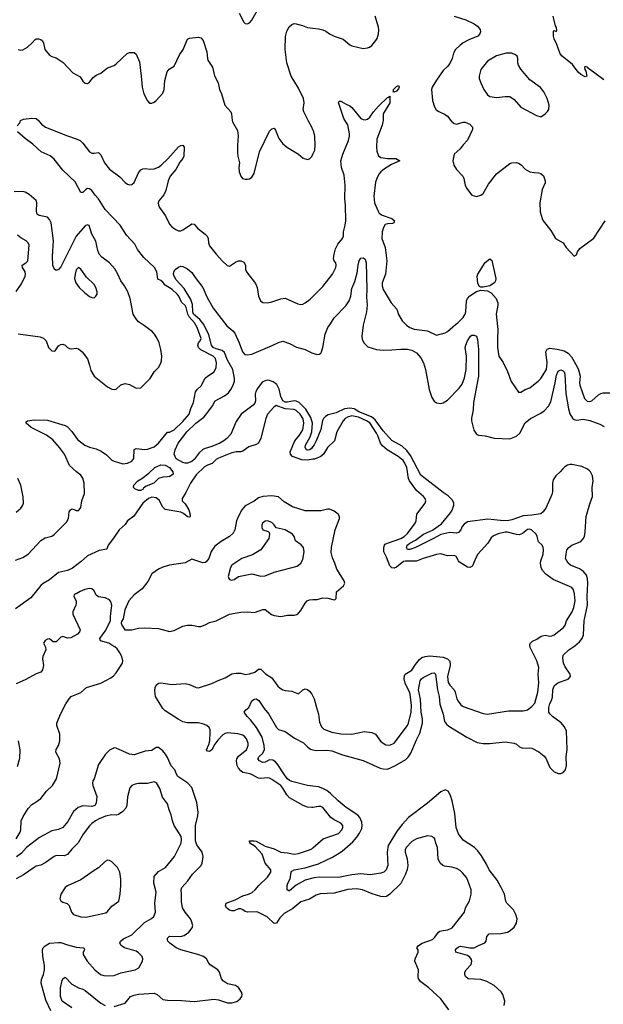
# Model space of a CAD drawing. Header units: inches. Extents: x 1245430 to 1420861, y 606325 to 671315.
# Tile 315 of 319: x 1407361 to 1412612, y 642061 to 650918. Entities that reach past the tile are written whole.
import ezdxf

# ---------------------------------------------------------------- set-up
doc = ezdxf.new("R2010")
doc.units = ezdxf.units.IN
doc.header["$MEASUREMENT"] = 0
for name, color, linetype in [('B4604', 7, 'Continuous'), ('B4605', 7, 'Continuous'), ('B4614', 7, 'Continuous'), ('B4615', 7, 'Continuous')]:
    doc.layers.add(name, color=color, linetype=linetype)

msp = doc.modelspace()

# ---------------------------------------------------------------- linework, layer by layer
at = {"layer": 'B4604', "color": 5}
for points, elevation in [([(1407337.2, 649962.8), (1407362, 649990), (1407365.5, 650000)], 780), ([(1407539.6, 650000), (1407557, 649977), (1407592.7, 649952.7), (1407790, 649872.9), (1407870, 649847.3), (1407904.9, 649830), (1407930, 649806.7), (1407990, 649730.2), (1408010, 649718.8), (1408030, 649716.2), (1408070, 649723.1), (1408077.4, 649717.4), (1408090, 649703), (1408125.2, 649630), (1408170, 649575), (1408263.2, 649503.2), (1408310, 649452.9), (1408330, 649438.3), (1408350, 649431.8), (1408370, 649437), (1408390, 649453), (1408430, 649539.1), (1408450, 649568.2), (1408470, 649577), (1408490, 649578.9), (1408533.7, 649573.7), (1408570, 649575.9), (1408610, 649592.9), (1408635.1, 649610), (1408694.4, 649665.6), (1408790, 649773.1), (1408810, 649787), (1408830, 649788.4), (1408841.5, 649770), (1408837.6, 649690), (1408830.2, 649670), (1408802.2, 649637.8), (1408767.1, 649570), (1408714, 649510), (1408697.6, 649470), (1408676.9, 649383.1), (1408657.2, 649342.8), (1408612.4, 649290), (1408607.4, 649270), (1408610.3, 649250), (1408620.3, 649230), (1408674.4, 649154.4), (1408710, 649077.7), (1408730, 649054.7), (1408764.9, 649030), (1408790, 649020.2), (1408810, 649020.2), (1408833.6, 649030), (1408910, 649083), (1408930, 649078), (1408962.3, 649042.3), (1409028.9, 648990), (1409046.7, 648970), (1409056.5, 648950), (1409059.6, 648910), (1409070, 648884.4), (1409127.6, 648807.6), (1409184.8, 648744.8), (1409226.8, 648706.8), (1409250, 648701.1), (1409303.4, 648736.6), (1409330, 648747.9), (1409350, 648748.9), (1409377.8, 648737.8), (1409391.3, 648711.3), (1409393.1, 648670), (1409400.3, 648650), (1409484.2, 648544.2), (1409496.5, 648510), (1409510.3, 648430.3), (1409528.8, 648388.8), (1409550, 648373.4), (1409590, 648370.4), (1409630, 648378.7), (1409710, 648408.5), (1409750, 648412.4), (1409862.9, 648362.9), (1409890, 648357), (1409910, 648360.3), (1409930, 648370.3), (1409975.6, 648404.4), (1410000, 648428.8)], 780), ([(1409277.3, 650000), (1409320.4, 649920.4), (1409326.9, 649873.1), (1409320.3, 649790), (1409320.7, 649720.7), (1409323.1, 649690), (1409338.4, 649630), (1409332.5, 649587.5), (1409336.4, 649550), (1409350, 649511.3), (1409366, 649490), (1409390, 649482.8), (1409410, 649482.8), (1409430, 649486.8), (1409450, 649502.8), (1409470, 649536), (1409519.7, 649730), (1409610, 649914.8), (1409630, 649936), (1409650, 649941), (1409663.8, 649923.8), (1409692.9, 649850), (1409730, 649800.4), (1409770, 649768), (1409870, 649707.3), (1409912.5, 649672.5), (1409950, 649660.5), (1409970, 649665.5), (1409990, 649687.3), (1410000, 649709.8)], 820), ([(1410000, 649926.3), (1409989.7, 649950), (1409963.9, 650000)], 820), ([(1407324.9, 646055.1), (1407390, 646080.7), (1407436, 646110), (1407550, 646233), (1407590, 646256.9), (1407650, 646273.2), (1407670, 646287.9), (1407782.8, 646397.2), (1407799.4, 646430), (1407807.6, 646492.4), (1407813.8, 646506.2), (1407830, 646517.3), (1407850, 646513), (1407870, 646501.6), (1407890, 646504.4), (1407896.2, 646510), (1407910, 646531.3), (1407920.5, 646590), (1407945.1, 646654.9), (1407940.3, 646750), (1407930, 646794.8), (1407910, 646821.8), (1407872.7, 646850), (1407810, 646908.6), (1407763.6, 647010), (1407718.6, 647070), (1407658.2, 647138.2), (1407601, 647181), (1407465.8, 647250), (1407419.6, 647290), (1407420.5, 647299.5), (1407431.3, 647308.7), (1407490, 647319), (1407610, 647314.9), (1407770, 647268.5), (1407790, 647255.3), (1407830, 647213.1), (1407881.8, 647141.8), (1407946.7, 647090), (1407990, 647071.6), (1408050, 647058.7), (1408095.6, 647035.6), (1408143.4, 647003.4), (1408190, 646957), (1408210, 646945.7), (1408290, 646924.2), (1408330, 646927.4), (1408370, 646946.7), (1408387.2, 646970), (1408390, 647050.6), (1408410, 647060.9), (1408487.8, 647052.2), (1408510, 647054.2), (1408570, 647076.1), (1408610, 647107.7), (1408690, 647208.4), (1408710, 647208.9), (1408750, 647228.3), (1408830, 647302.4), (1408884.5, 647370), (1408900.1, 647419.9), (1408925.7, 647474.3), (1408941.7, 647570), (1408956.9, 647590), (1408995.1, 647624.9), (1409030, 647692.9), (1409050, 647712.6), (1409109.7, 647750), (1409129.8, 647790), (1409133, 647830), (1409122, 647870), (1409101.1, 647890), (1408990, 647949.2), (1408969.3, 647970), (1408963.6, 647990), (1408971.3, 648010), (1408986.3, 648030), (1408992.6, 648050), (1408957.2, 648150), (1408934.6, 648190), (1408885.7, 648245.7), (1408874.6, 648270), (1408860.1, 648330), (1408850, 648347.4), (1408817.3, 648377.3), (1408792.2, 648430), (1408777.6, 648450), (1408732.2, 648492.2), (1408669.9, 648529.9), (1408650, 648556.1), (1408630, 648573.1), (1408604.7, 648584.7), (1408595.5, 648650), (1408573.4, 648690), (1408478.1, 648778.1), (1408422, 648850), (1408398.5, 648898.5), (1408321.2, 648981.2), (1408264.7, 649070), (1408130.4, 649210), (1408070, 649307.7), (1408039.6, 649339.6), (1408010, 649380.2), (1407990, 649395.8), (1407970, 649399.3), (1407954.9, 649390), (1407930, 649363), (1407910, 649364.7), (1407859.2, 649459.2), (1407750, 649563.1), (1407670, 649665), (1407633.9, 649694), (1407555.1, 649730), (1407478.9, 649798.9), (1407410, 649849.7), (1407340.9, 649910)], 780), ([(1407346.4, 648093.6), (1407544.2, 648064.2), (1407573.9, 648053.9), (1407599.3, 648030), (1407619.5, 647970), (1407650, 647939.5), (1407670, 647935.5), (1407679.3, 647940.7), (1407710, 647982.8), (1407730, 647996.3), (1407750, 647999.1), (1407770, 647990.7), (1407790.4, 647970.4), (1407810, 647961.6), (1407830, 647958.4), (1407870, 647962.4), (1407890, 647957.1), (1407923.8, 647930), (1407970, 647867.7), (1407990, 647810.8), (1408000.9, 647760.9), (1408030.4, 647710), (1408150, 647614), (1408190, 647593.7), (1408210, 647590.4), (1408230, 647595.5), (1408270, 647632.7), (1408310, 647645.3), (1408350, 647636.4), (1408410, 647604.4), (1408450, 647606), (1408535.8, 647690), (1408569.7, 647750), (1408610, 647790.5), (1408630, 647827.3), (1408636.9, 647850), (1408640.5, 647890), (1408630.9, 647950.9), (1408615.1, 648010), (1408595.8, 648055.8), (1408575.1, 648090), (1408555.6, 648110), (1408485.3, 648165.3), (1408430, 648200.4), (1408405.1, 648230), (1408383.5, 648270), (1408355.1, 648410), (1408335.6, 648470), (1408305.4, 648525.4), (1408271.1, 648570), (1408244.7, 648630), (1408216.9, 648676.9), (1408168.6, 648730), (1408100.8, 648780.8), (1408075.4, 648810), (1408063, 648843), (1408045.1, 648925.1), (1408010.3, 648990.3), (1407985.7, 649065.7), (1407970, 649073.6), (1407950, 649063.5), (1407870, 648971.4), (1407730, 648694), (1407710, 648671.2), (1407690, 648662), (1407670, 648676), (1407659.2, 648710), (1407657.3, 648790), (1407665.8, 648930), (1407645, 649090), (1407630, 649121.3), (1407610, 649140.4), (1407537.4, 649157.4), (1407518.9, 649170), (1407512.7, 649192.7), (1407514.2, 649270), (1407510, 649291.8), (1407446.1, 649346.1), (1407410, 649367.1), (1407390, 649373.3), (1407310, 649368.7)], 820), ([(1407330, 648473), (1407377.6, 648542.4), (1407411, 648610), (1407413.8, 648630), (1407409.8, 648650), (1407387.2, 648690), (1407384.7, 648710), (1407415.6, 648730), (1407433.5, 648750), (1407445.1, 648890), (1407438, 648910), (1407419.3, 648930), (1407370, 648955.8), (1407340.2, 648980.2)], 840), ([(1410000, 647079.2), (1409990, 647064.3), (1409972.7, 647050), (1409950, 647044.9), (1409940.2, 647050), (1409929.5, 647070), (1409932.9, 647090), (1409974.7, 647165.3), (1409989.5, 647210), (1409994.7, 647290), (1409979.4, 647339.4), (1409935.4, 647415.4), (1409875.3, 647475.2), (1409850, 647486.7), (1409830, 647489.1), (1409770, 647476.8), (1409750, 647478.8), (1409730, 647488.7), (1409710, 647528.3), (1409695.5, 647595.6), (1409675.5, 647635.5), (1409641.6, 647661.6), (1409610, 647673.8), (1409590, 647675.8), (1409569.3, 647670.7), (1409543.6, 647656.4), (1409499.8, 647600.2), (1409486, 647574), (1409480.7, 647550), (1409483.6, 647490), (1409478, 647470), (1409461.3, 647450), (1409352.4, 647370), (1409310, 647303.7), (1409261.1, 647190), (1409225.3, 647150), (1409198.7, 647130), (1409160.4, 647110), (1409090, 647079.4), (1409030, 647062), (1409008.7, 647051.3), (1408977.3, 647022.7), (1408930, 646960.7), (1408910, 646943.9), (1408869.9, 646929.9), (1408850, 646928), (1408830, 646934.2), (1408768.9, 646968.9), (1408750.6, 647010), (1408758.5, 647050), (1408787.9, 647110), (1408865.7, 647210), (1408945.9, 647290), (1409018.2, 647341.8), (1409037, 647363), (1409094.5, 647445.5), (1409119.7, 647490), (1409204.9, 647535.1), (1409238.6, 647561.4), (1409260.4, 647590), (1409282, 647630), (1409293.2, 647666.8), (1409294.7, 647690), (1409279.8, 647770), (1409230, 647854), (1409203.2, 647923.2), (1409181.8, 647941.8), (1409130, 647955.8), (1409102.5, 647970), (1409088.1, 647990), (1409062.2, 648082.2), (1409017.5, 648177.5), (1408980.5, 648220.5), (1408925.2, 648270), (1408919.5, 648290), (1408916.7, 648356.7), (1408900.5, 648400.5), (1408840, 648500), (1408770, 648578.8), (1408749.9, 648610), (1408746.2, 648630), (1408748.8, 648650), (1408759.5, 648670), (1408790, 648693.4), (1408810, 648699.8), (1408830, 648697.8), (1408870, 648675.9), (1408910, 648644.5), (1408938.8, 648598.8), (1409008.3, 648510), (1409044.2, 648424.2), (1409102.5, 648322.5), (1409225.5, 648165.5), (1409279.6, 648119.6), (1409296.9, 648096.9), (1409336.5, 648010), (1409365.3, 647930), (1409387, 647907), (1409410, 647902.8), (1409450, 647910.2), (1409633, 647987), (1409690, 648015.5), (1409730, 648027.7), (1409790, 648006), (1409851.7, 647971.7), (1409930.3, 647950.3), (1409990, 647920.4), (1410000, 647917.2)], 760), ([(1410000, 646963.5), (1409950, 646955.3), (1409899.7, 646959.7), (1409814.5, 646990), (1409797.1, 647010), (1409794.6, 647030), (1409835.4, 647130), (1409880.1, 647179.9), (1409907.6, 647230), (1409918.2, 647290), (1409911.8, 647328.2), (1409885.6, 647370), (1409850, 647401.8), (1409830, 647410.4), (1409750, 647418), (1409670, 647446.3), (1409647.7, 647432.3), (1409590, 647369.6), (1409575, 647330), (1409530, 647152.3), (1409508.6, 647110), (1409490, 647098), (1409423.6, 647076.4), (1409370, 647035.3), (1409350, 647030.6), (1409310, 647031.2), (1409270, 647023), (1409150, 646972.9), (1409130, 646960.7), (1409093, 646927), (1409049.4, 646910.6), (1409024.2, 646895.8), (1408950, 646823.1), (1408897.3, 646750), (1408855.8, 646664.2), (1408822.4, 646610), (1408823, 646590), (1408850, 646561.7), (1408883.8, 646510), (1408895.5, 646464.5), (1408895.6, 646450), (1408890, 646441.6), (1408870, 646445.6), (1408835.5, 646475.5), (1408810, 646487.7), (1408670, 646511.8), (1408650, 646533.6), (1408616.8, 646596.8), (1408590, 646617.8), (1408550, 646622.3), (1408520.2, 646610), (1408469.6, 646570), (1408388.3, 646451.8), (1408332.2, 646410), (1408310, 646377.6), (1408256, 646330), (1408206.5, 646253.5), (1408157.1, 646190), (1408145.4, 646154.6), (1408076.4, 646143.6), (1407970, 646095.6), (1407914.9, 646045.1), (1407835.1, 645984.9), (1407790, 645963.3), (1407710, 645944.3), (1407630, 645879.1), (1407572.5, 645847.5), (1407551.9, 645828.1), (1407462.7, 645717.3), (1407322, 645618)], 780), ([(1407330, 646489.1), (1407370, 646522.6), (1407388.5, 646550), (1407394.2, 646570), (1407393.2, 646626.8), (1407370.8, 646730), (1407344.7, 646790)], 820), ([(1410000, 646500.8), (1409930, 646500.3), (1409816.1, 646536.1), (1409742, 646582), (1409690, 646626), (1409630, 646636.1), (1409550, 646628), (1409510, 646616.4), (1409470, 646587.1), (1409390, 646546.3), (1409360.9, 646510), (1409329.3, 646450.7), (1409312.6, 646410), (1409298, 646330), (1409281.5, 646298.5), (1409250, 646268.2), (1409174.7, 646225.3), (1409116.5, 646183.5), (1409084.7, 646135.3), (1409063.1, 646070), (1409039.7, 646040.3), (1409030, 646034), (1409010, 646032.4), (1408910, 646066), (1408848.8, 646031.2), (1408710, 646009.7), (1408650, 645992.6), (1408610, 645975.8), (1408550, 645932.6), (1408514.8, 645865.2), (1408462.4, 645797.6), (1408390, 645745), (1408342.2, 645690), (1408307, 645610), (1408292.4, 645527.6), (1408276, 645504), (1408274.8, 645490), (1408280.7, 645470), (1408306, 645430), (1408370, 645428.7), (1408430, 645443.6), (1408488.3, 645448.3), (1408610, 645442.4), (1408710, 645415.6), (1408750, 645422.8), (1408830, 645463.2), (1408870, 645472.6), (1408910, 645471.6), (1408970, 645458.9), (1408990, 645460.9), (1409030, 645473.8), (1409070, 645494.3), (1409129.7, 645510.3), (1409250, 645568.9), (1409350, 645589.1), (1409410, 645592.6), (1409473.3, 645586.7), (1409550, 645612.7), (1409570, 645613), (1409627.5, 645567.5), (1409650, 645557.1), (1409710, 645550.4), (1409770, 645562.6), (1409830, 645560.3), (1409853.5, 645566.5), (1409870, 645579.1), (1409890, 645604), (1409929.8, 645670.2), (1409948.7, 645691.3), (1409970, 645700.4), (1410000, 645701.9)], 820), ([(1407329.9, 643550.1), (1407365.8, 643610), (1407370.6, 643630), (1407373.5, 643710), (1407392.2, 643750), (1407437.3, 643822.7), (1407470, 643859), (1407510, 643881.2), (1407550, 643912.4), (1407601.7, 643978.2), (1407657.3, 644030), (1407692.6, 644090), (1407724.8, 644230), (1407718, 644270), (1407687.1, 644330), (1407688.5, 644351.5), (1407711.6, 644390), (1407722, 644430), (1407722.9, 644490), (1407695.3, 644570), (1407694.5, 644590), (1407727.2, 644670), (1407775.8, 644764.2), (1407805.6, 644810), (1407825.1, 644830), (1407910, 644865.7), (1407962.9, 644910), (1408090, 644949.1), (1408182.2, 644997.8), (1408204.9, 645015.1), (1408230, 645043), (1408285.4, 645130), (1408289.7, 645150.3), (1408280.9, 645190), (1408263.4, 645223.4), (1408238, 645258), (1408217, 645277), (1408189.2, 645290), (1408162, 645310), (1408089.5, 645329.5), (1408082, 645350), (1408130, 645416), (1408179, 645510), (1408178, 645550), (1408189.7, 645650), (1408182.4, 645682.4), (1408170, 645698), (1408130, 645717), (1408070, 645727), (1408050, 645742.7), (1408030, 645781.6), (1408010, 645797.6), (1407990, 645799.8), (1407948.7, 645791.3), (1407905, 645775.1), (1407870, 645753.2), (1407851.3, 645748.7), (1407846.8, 645730), (1407868.2, 645690), (1407870.3, 645670), (1407866.3, 645650), (1407838.7, 645590), (1407840.4, 645570), (1407904, 645430), (1407898.8, 645410), (1407881, 645390), (1407821.5, 645358.5), (1407790, 645355.6), (1407750, 645368.6), (1407730, 645363.5), (1407690, 645322.4), (1407662, 645322), (1407630, 645348.7), (1407610, 645344), (1407590, 645332), (1407574.8, 645310), (1407594.4, 645274.4), (1407597.3, 645250), (1407570.3, 645190), (1407566.3, 645170), (1407575.2, 645110), (1407567.4, 645070), (1407550, 645049.7), (1407510, 645034.3), (1407416.9, 644983.1), (1407330, 644943.9)], 820), ([(1410000, 643832.4), (1409990, 643831), (1409950, 643834.5), (1409912, 643850), (1409790, 643919.3), (1409764.1, 643944.1), (1409730, 644004.2), (1409710, 644028.1), (1409630, 644084.5), (1409610, 644093.8), (1409590, 644096.8), (1409530, 644091), (1409510, 644094), (1409434.5, 644134.5), (1409370, 644147.1), (1409350, 644159.5), (1409330, 644184), (1409318.7, 644210), (1409312, 644250), (1409315.4, 644270), (1409330, 644292.8), (1409402.7, 644350), (1409415.6, 644390), (1409415.3, 644410), (1409401.2, 644450), (1409388.1, 644468.1), (1409370, 644482), (1409324.9, 644495.1), (1409230, 644501.5), (1409210, 644497.4), (1409190, 644483.5), (1409143.4, 644436.6), (1409118, 644402), (1409090, 644349.7), (1409070, 644335.4), (1409050, 644337), (1409042, 644350), (1409063.5, 644396.5), (1409072.2, 644430), (1409076.3, 644510), (1409074.1, 644530), (1409065.3, 644550), (1409043.5, 644570), (1409010, 644585.2), (1408968.4, 644591.6), (1408870, 644592.2), (1408830, 644602.7), (1408785.6, 644625.6), (1408670, 644702.1), (1408650, 644722.5), (1408584.2, 644830), (1408576.8, 644876.8), (1408581, 644910), (1408589.3, 644930.7), (1408610, 644949.1), (1408630, 644952.6), (1408730, 644938.7), (1408850, 644946.5), (1408890, 644936.9), (1408950, 644910.4), (1408970, 644908.5), (1409090, 644947.2), (1409146, 644974), (1409210, 644997.5), (1409270, 645032.6), (1409310, 645040.3), (1409350, 645038.4), (1409390, 645028.7), (1409430, 645032.2), (1409476, 645050), (1409510, 645074.4), (1409530, 645075.8), (1409573.1, 645033.1), (1409630, 644999), (1409682.7, 644922.7), (1409704.1, 644904.1), (1409730, 644890.2), (1409750, 644884), (1409810, 644878.7), (1409870, 644853), (1409910, 644890.4), (1409930, 644898.7), (1409950, 644893.7), (1409970, 644877.6), (1409990.8, 644850.8), (1410000, 644833.2)], 780), ([(1410000, 644023.8), (1409949.3, 644030), (1409810, 644064.6), (1409790, 644073.8), (1409770, 644089.9), (1409750, 644114.8), (1409680.7, 644220.7), (1409661.9, 644241.9), (1409637.3, 644257.3), (1409610, 644259.1), (1409570, 644240.3), (1409550, 644236.4), (1409519.7, 644250), (1409503.8, 644270), (1409514.5, 644290), (1409544.3, 644315.7), (1409562.7, 644350), (1409561.8, 644390), (1409543.1, 644463.1), (1409492.3, 644552.3), (1409439.1, 644619.1), (1409406.6, 644650), (1409379.3, 644690), (1409395.1, 644710), (1409421.7, 644730), (1409448.8, 644791.3), (1409470, 644806.7), (1409490, 644808), (1409513.1, 644793.1), (1409560.3, 644720.3), (1409604, 644670), (1409670.4, 644550), (1409690, 644533.7), (1409750, 644514), (1409834.8, 644454.8), (1409914.1, 644414.1), (1409953.7, 644373.7), (1409977.3, 644357.3), (1410000, 644350.9)], 760), ([(1407340.8, 644199.2), (1407363.9, 644276.1), (1407364.2, 644350), (1407351.5, 644430)], 840), ([(1408210, 642041.3), (1408309.7, 642070.3), (1408358.4, 642130), (1408390, 642143.6), (1408430, 642151.3), (1408570, 642162), (1408597.1, 642150), (1408650, 642104.2), (1408690, 642096.5), (1408815.9, 642095.9), (1408930, 642086.3), (1409110, 642108.4), (1409150, 642101.1), (1409230, 642072.7), (1409270, 642073.4), (1409313.4, 642086.6), (1409344, 642110), (1409359, 642130), (1409362.7, 642150), (1409358, 642170), (1409330, 642212.3), (1409302, 642230), (1409230, 642245.1), (1409195.1, 642270), (1409178, 642290), (1409159.3, 642350), (1409142.7, 642370), (1409076.1, 642416.1), (1409063.7, 642430), (1409042, 642470), (1409016.2, 642490), (1408964.2, 642510), (1408810, 642551.9), (1408770, 642567.9), (1408713.1, 642610), (1408694.5, 642630), (1408690, 642642.7), (1408690, 642654.9), (1408710, 642673.6), (1408809, 642671), (1408840, 642680), (1408882.9, 642710), (1408912, 642750), (1408918.4, 642770), (1408907.8, 642810), (1408898, 642830), (1408849.7, 642890), (1408826.2, 642930), (1408815.8, 642984.2), (1408816.9, 643050), (1408812.6, 643090), (1408819.7, 643110), (1408873.3, 643170), (1408915.1, 643230), (1408992.6, 643310), (1409002.2, 643330), (1409011.2, 643390), (1409003.1, 643430), (1408956.2, 643496.2), (1408943.4, 643530), (1408943.2, 643670), (1408965, 643755), (1408967.4, 643790), (1408955.6, 643875.6), (1408910.8, 644010), (1408875.3, 644050), (1408785.2, 644110), (1408771.1, 644130), (1408757.6, 644170), (1408725.4, 644205.4), (1408690, 644282.4), (1408672.1, 644310), (1408650, 644339.7), (1408610, 644369.7), (1408590, 644369.7), (1408550, 644345.1), (1408490, 644336.9), (1408390, 644304.4), (1408350, 644312), (1408230, 644366.2), (1408210, 644367.2), (1408170, 644346.9), (1408133.1, 644310), (1408070, 644218.9), (1408030, 644089), (1408019.1, 644070), (1408015.5, 644050), (1408020.3, 644030), (1408055.4, 643930), (1408048.8, 643871.2), (1408038.6, 643850), (1408010, 643838.8), (1407930, 643845.9), (1407888, 643832), (1407846.2, 643793.8), (1407795.7, 643704.3), (1407747.8, 643652.2), (1407710, 643633.3), (1407650, 643619.8), (1407540, 643560), (1407422.9, 643470), (1407378.7, 643421.3), (1407332.2, 643387.8)], 820), ([(1407642.3, 642002.3), (1407597.5, 642097.5), (1407554.6, 642250), (1407557.6, 642282.4), (1407576.4, 642330), (1407584.4, 642370), (1407585.1, 642410), (1407568.6, 642490), (1407567, 642550), (1407571.9, 642568.1), (1407590, 642587.3), (1407630, 642610.5), (1407710, 642618), (1407730, 642616), (1407790, 642595.3), (1407870, 642575.5), (1407934, 642570), (1407942, 642562), (1407944.7, 642550), (1407930.8, 642530), (1407933, 642510), (1407969.3, 642449.3), (1408035.8, 642370), (1408089.3, 642329.3), (1408118.4, 642318.4), (1408155.8, 642315.8), (1408210, 642320.2), (1408270, 642345.2), (1408399, 642370), (1408432.2, 642387.7), (1408465.6, 642450), (1408467.8, 642470), (1408461.6, 642490), (1408430, 642524.2), (1408410, 642537.4), (1408304, 642570), (1408273.2, 642590), (1408263.6, 642610), (1408267.6, 642630), (1408294, 642650), (1408370, 642684.4), (1408484.2, 642795.8), (1408548.2, 642831.8), (1408567, 642850), (1408583.7, 642890), (1408575.8, 642970), (1408589, 643070), (1408567.1, 643150), (1408569.9, 643210.1), (1408610, 643254.3), (1408673.6, 643290), (1408755.1, 643390), (1408813.8, 643510), (1408816.3, 643543.7), (1408812.5, 643570), (1408749.8, 643670), (1408735.3, 643710), (1408724.1, 643764.1), (1408704.7, 643810), (1408690, 643864), (1408644.7, 643924.7), (1408621.4, 644001.4), (1408591.7, 644051.7), (1408570, 644062.4), (1408510, 644046.9), (1408430, 644048.2), (1408399.4, 644040.6), (1408371.3, 644028.7), (1408351.4, 644008.6), (1408332.2, 643927.8), (1408324.4, 643850), (1408315.6, 643824.4), (1408290, 643795.6), (1408250, 643768.7), (1408230, 643763.1), (1408190, 643765.1), (1408132.4, 643752.4), (1408075.5, 643730), (1408044, 643710), (1408010, 643686), (1407990, 643665.6), (1407933.4, 643590), (1407886.4, 643513.6), (1407830, 643457.6), (1407790, 643409.7), (1407762.2, 643397.8), (1407690, 643398.3), (1407670, 643391.5), (1407590, 643334.3), (1407550, 643313.6), (1407510, 643303.6), (1407490, 643292.6), (1407394.1, 643225.9), (1407330.3, 643190)], 840), ([(1410000, 643024.7), (1409970, 643006.6), (1409890, 642982), (1409817.2, 642922.8), (1409741.9, 642878.1), (1409702.9, 642837.1), (1409671.5, 642790), (1409650, 642787), (1409586.8, 642846.8), (1409503.7, 642890), (1409490, 642893.6), (1409409.9, 642889.9), (1409390, 642895.5), (1409370, 642911.7), (1409350, 642920.6), (1409330, 642918.6), (1409290, 642902.8), (1409270, 642901.1), (1409250, 642907), (1409221.4, 642930), (1409212.1, 642950), (1409218.8, 642970), (1409298.9, 643001.1), (1409370, 643036.9), (1409420.5, 643050), (1409453.7, 643066.3), (1409480.3, 643090), (1409511.9, 643130), (1409590, 643204.2), (1409620.3, 643250), (1409619.3, 643270), (1409570.6, 643330), (1409541.8, 643410), (1409479.2, 643479.2), (1409432.3, 643510), (1409428.7, 643530), (1409470, 643532.6), (1409490, 643527.4), (1409570, 643482.8), (1409650, 643458.6), (1409710, 643428.3), (1409770, 643424.2), (1409830, 643412.3), (1409870, 643417.6), (1409970, 643449.2), (1409990, 643459.6), (1410000, 643468.5)], 780), ([(1410000, 643195.3), (1409930, 643178), (1409847.3, 643132.7), (1409790, 643080.7), (1409782.9, 643082.8), (1409769.1, 643090), (1409768.6, 643130), (1409773.8, 643150), (1409795.5, 643190), (1409804, 643250), (1409810, 643257.6), (1409829.9, 643270.1), (1409930, 643289.1), (1410000, 643309.9)], 760), ([(1407831.3, 642030), (1407742.2, 642090), (1407729.2, 642130), (1407727.4, 642210), (1407744.7, 642275.3), (1407750, 642288.4), (1407761.3, 642298.7), (1407770, 642304.4), (1407830, 642240.8), (1407890, 642210.3), (1407930, 642196.5), (1407950, 642183.5), (1408090, 642071.5), (1408130, 642049)], 820)]:
    msp.add_lwpolyline(points, dxfattribs=dict(at, elevation=elevation))
for points, elevation in [([(1407890, 648688.7), (1407870, 648668.7), (1407859.5, 648630), (1407854.4, 648590), (1407866.4, 648550), (1407895.5, 648510), (1407943.4, 648463.4), (1407990, 648428.2), (1408010, 648418), (1408030, 648416.3), (1408046, 648430), (1408058, 648450), (1408058.4, 648470), (1408045.1, 648510), (1408030, 648535.1), (1407963, 648603), (1407910, 648674)], 840), ([(1408430, 646682), (1408398, 646698), (1408386, 646710), (1408389, 646730), (1408424, 646770), (1408459, 646790), (1408522, 646838), (1408576, 646890), (1408630, 646912.9), (1408670, 646910.2), (1408710, 646891.1), (1408740.4, 646850), (1408742, 646830), (1408713.4, 646810), (1408690, 646804.5), (1408650, 646803.7), (1408610.4, 646789.6), (1408567.3, 646750), (1408499.5, 646720.5), (1408476.5, 646703.5), (1408470, 646693.2), (1408452.8, 646687.2), (1408450, 646682)], 760), ([(1409590, 646409.7), (1409570, 646408.3), (1409546.8, 646390), (1409539.3, 646370), (1409539.3, 646350), (1409550, 646330.3), (1409595.4, 646315.4), (1409604.4, 646304.4), (1409608.8, 646290), (1409602, 646250), (1409530.2, 646149.8), (1409455.2, 646104.8), (1409360.5, 646070), (1409269.5, 646010.5), (1409257.8, 645990), (1409236.4, 645910), (1409242.4, 645890), (1409250, 645882.4), (1409270, 645875.3), (1409290, 645881.1), (1409330.9, 645909.1), (1409450, 645932.9), (1409530, 645913.1), (1409570, 645914.9), (1409650, 645949.1), (1409856.6, 646003.4), (1409890, 646028), (1409910, 646061), (1409921.2, 646130), (1409915.8, 646170), (1409893.9, 646193.9), (1409841.2, 646230), (1409829.2, 646270), (1409816, 646290), (1409750, 646327.6), (1409667.9, 646347.9), (1409650, 646375.1), (1409630, 646394)], 840), ([(1408150, 643356), (1408130, 643346), (1408071.3, 643288.7), (1408030, 643264.7), (1407910, 643179.7), (1407790, 643127.8), (1407770.4, 643110), (1407732.7, 643050), (1407722, 643010), (1407730, 642991.3), (1407750, 642978.8), (1407787.5, 642967.5), (1407798.5, 642958.5), (1407806, 642950), (1407826.8, 642890), (1407844.7, 642870), (1407910, 642847.6), (1407950, 642844.4), (1407970, 642847.9), (1408135.1, 642884.9), (1408150, 642895.5), (1408190, 642944.9), (1408251.8, 642990), (1408265.1, 643050), (1408270.8, 643130.8), (1408270, 643186), (1408262, 643250), (1408241.2, 643290), (1408190, 643342.7), (1408170, 643355.1)], 860)]:
    msp.add_lwpolyline(points, close=True, dxfattribs=dict(at, elevation=elevation))
at = {"layer": 'B4605', "color": 5}
for points, elevation in [([(1409336.2, 650976.2), (1409376.3, 650896.3), (1409390, 650884.7), (1409410, 650881), (1409430, 650890.8), (1409450, 650914.8), (1409514.5, 651030)], 840), ([(1409963.9, 650000), (1409917.4, 650090), (1409912.7, 650110), (1409919.3, 650170), (1409914.9, 650210), (1409870, 650303.5), (1409803.9, 650410), (1409763.8, 650530), (1409749.8, 650649.8), (1409751.9, 650768.2), (1409765, 650815), (1409784.8, 650855.2), (1409810, 650876.4), (1409830, 650883.1), (1409850, 650882), (1409907.1, 650867.1), (1409951.4, 650848.6), (1410000, 650842.6)], 820), ([(1407348.8, 650648.8), (1407370, 650643), (1407390, 650648.4), (1407430, 650670.5), (1407474.5, 650710), (1407499.6, 650740.4), (1407510, 650746), (1407530, 650746.7), (1407550, 650741.3), (1407563.8, 650730), (1407576.4, 650710), (1407587.6, 650650), (1407630, 650600.4), (1407650, 650587.7), (1407690, 650576.3), (1407753.3, 650533.3), (1407840.6, 650440.6), (1407904.7, 650404.7), (1407930, 650366), (1407950, 650347.3), (1407970, 650344.9), (1407979, 650350), (1407990, 650357.3), (1408022, 650398), (1408050, 650420.5), (1408090, 650437.1), (1408150, 650485.3), (1408210, 650507), (1408230, 650520.4), (1408326.7, 650613.3), (1408350, 650622.6), (1408390, 650623.7), (1408410, 650607.7), (1408437.8, 650537.8), (1408454.9, 650410), (1408462, 650310), (1408478, 650250), (1408510, 650187.3), (1408530, 650168.4), (1408550, 650168.5), (1408570, 650175.8), (1408589.5, 650190), (1408650, 650256.3), (1408661.7, 650290), (1408668.1, 650371.9), (1408687.6, 650450), (1408706.1, 650473.9), (1408750, 650501.3), (1408797.7, 650602.3), (1408830.5, 650649.5), (1408870, 650743.1), (1408890, 650753.4), (1408970, 650759.6), (1408990, 650754.9), (1409011, 650730), (1409046, 650630), (1409050.2, 650570.2), (1409055.1, 650555.1), (1409095.6, 650490), (1409113.7, 650413.7), (1409147, 650350), (1409159.5, 650290), (1409177, 650250), (1409207.3, 650150), (1409261.5, 650090), (1409268, 650070), (1409271.9, 650010), (1409277.3, 650000)], 820), ([(1407365.5, 650000), (1407369.2, 650010.8), (1407395.5, 650024.5), (1407470, 650032.4), (1407510, 650028), (1407530, 650012.7), (1407539.6, 650000)], 780)]:
    msp.add_lwpolyline(points, dxfattribs=dict(at, elevation=elevation))
at = {"layer": 'B4614', "color": 5}
for points, elevation in [([(1410000, 648428.8), (1410090, 648519.1), (1410177, 648630), (1410206, 648690), (1410209.3, 648710), (1410205.2, 648730), (1410189.6, 648749.6), (1410185.9, 648765.9), (1410190.8, 648810), (1410203.4, 648856.6), (1410222.1, 648897.9), (1410266.3, 648950), (1410273.1, 648970), (1410275.8, 649010), (1410290.4, 649069.7), (1410294.5, 649110), (1410291.8, 649248.2), (1410286.1, 649310), (1410289.1, 649429.1), (1410280.9, 649520.9), (1410257.5, 649590), (1410251.5, 649648.5), (1410269.8, 649710), (1410320.9, 649830), (1410329, 649869), (1410328.4, 649890), (1410312.6, 649972.6), (1410295.9, 650000)], 780), ([(1410628.2, 650000), (1410622.2, 649970), (1410575.1, 649844.9), (1410571, 649771), (1410575.2, 649735.2), (1410590, 649693), (1410610, 649679.6), (1410670, 649669.2), (1410744.7, 649670), (1410780.7, 649650), (1410704.9, 649615.1), (1410642.5, 649577.5), (1410609.2, 649550.8), (1410592.8, 649530), (1410573.5, 649490), (1410563.7, 649456.3), (1410546.7, 649330), (1410554.7, 649270), (1410581.9, 649201.9), (1410596.8, 649176.8), (1410621, 649161), (1410710.4, 649130), (1410733.8, 649110), (1410726, 649090), (1410715.5, 649084.5), (1410670, 649082.2), (1410650, 649074.8), (1410635.5, 649050), (1410622, 649010), (1410620.7, 648950), (1410650.3, 648870), (1410664.9, 648750), (1410651.4, 648630), (1410622.2, 648550), (1410622.6, 648522.6), (1410630.2, 648490.2), (1410704.6, 648370), (1410753, 648313), (1410770, 648264.7), (1410802.8, 648210), (1410842, 648170), (1410870.7, 648150), (1410910, 648134.6), (1411030, 648119.1), (1411110, 648081.3), (1411190, 648101.6), (1411210, 648112.7), (1411283.1, 648176.9), (1411303.6, 648190), (1411350, 648238.9), (1411369.8, 648270), (1411375.5, 648290), (1411381.5, 648390), (1411390, 648411.5), (1411410, 648435.5), (1411470, 648472.9), (1411510, 648484.5), (1411570, 648479.3), (1411602.1, 648462.1), (1411648, 648410), (1411663.6, 648370), (1411664, 648350), (1411649.3, 648270), (1411663.5, 648130), (1411659.3, 648050), (1411661.3, 647970), (1411672.2, 647890), (1411710, 647834), (1411750, 647753.4), (1411782, 647662), (1411850, 647566), (1411870, 647566.8), (1411909, 647590), (1411950, 647605.3), (1412030, 647668), (1412048.8, 647690), (1412100.2, 647770), (1412106.7, 647830), (1412094.5, 647930), (1412105.6, 647954.4), (1412130, 647962.8), (1412195.6, 647955.6), (1412258.9, 647938.9), (1412296.9, 647916.9), (1412325.6, 647885.6), (1412376.4, 647796.4), (1412387.6, 647767.6), (1412403.2, 647710), (1412398.2, 647650), (1412401.4, 647630), (1412442.4, 647510), (1412466.2, 647486.2), (1412490, 647482.6), (1412510, 647490.3), (1412570, 647543.2), (1412590, 647555.3), (1412610, 647560.3), (1412670, 647562.3)], 780), ([(1411250.8, 650000), (1411270, 649983), (1411290, 649978), (1411350, 649994.9), (1411370, 649996), (1411410, 649978.7), (1411434, 649950), (1411435.3, 649930), (1411390, 649834.3), (1411350, 649792.9), (1411323.1, 649756.9), (1411270.3, 649710), (1411257.6, 649650), (1411266.4, 649610), (1411290.4, 649570), (1411347.7, 649510), (1411358.4, 649490), (1411370.4, 649430), (1411381.5, 649401.5), (1411430, 649340.7), (1411470, 649328.5), (1411510, 649338.3), (1411530, 649355.6), (1411580.4, 649439.6), (1411650, 649532), (1411770, 649623.1), (1411790, 649632), (1411830, 649634.9), (1411850, 649627), (1411872.1, 649612.1), (1411910, 649574.4), (1411950, 649550.4), (1411990, 649543.1), (1412030, 649542), (1412050, 649535.8), (1412073.1, 649513.1), (1412090.2, 649470), (1412087.8, 649450), (1412060.8, 649390), (1412042, 649270), (1412044.4, 649190), (1412061.6, 649130), (1412070.5, 649110), (1412140.9, 649020.9), (1412182, 648950), (1412250, 648910.6), (1412278, 648870), (1412350, 648791.3), (1412370, 648802), (1412381.2, 648830), (1412400.5, 648859.5), (1412527.5, 648952.5), (1412628.1, 649110)], 820), ([(1410000, 649709.8), (1410015.5, 649744.5), (1410021, 649790), (1410018, 649870), (1410007.1, 649910), (1410000, 649926.3)], 820), ([(1410000, 647917.2), (1410033.4, 647906.6), (1410055.3, 647910), (1410070, 647918.8), (1410078, 647930), (1410089.6, 647970.4), (1410109.7, 648090), (1410133.7, 648150), (1410158.4, 648181.6), (1410190, 648236.5), (1410294.6, 648345.4), (1410326.3, 648390), (1410340.3, 648430), (1410350, 648499.3), (1410375.8, 648564.2), (1410398.4, 648641.6), (1410406, 648710), (1410416, 648750), (1410430, 648773.7), (1410450, 648776.3), (1410470, 648762.8), (1410478.1, 648730), (1410485.6, 648494.4), (1410481, 648421), (1410488.7, 648350), (1410480.9, 648290), (1410452.4, 648170), (1410439.5, 648070), (1410443.1, 648043.1), (1410457.3, 648010), (1410494.4, 647974.4), (1410571.7, 647951.7), (1410630, 647944.9), (1410710, 647947.1), (1410790, 647955.6), (1410850, 647953.8), (1410890, 647944), (1410930, 647922), (1410970, 647877.1), (1410995.3, 647830), (1411012.9, 647772.8), (1411046, 647590), (1411070, 647518.8), (1411090, 647487.7), (1411110, 647470.5), (1411150, 647466), (1411170, 647470.4), (1411210, 647495.5), (1411316.6, 647603.4), (1411341.7, 647638.3), (1411364.5, 647695.5), (1411378.6, 647770), (1411381, 647890), (1411369.9, 647969.9), (1411375.2, 647990), (1411390, 648028.5), (1411415.8, 648070), (1411430, 648080.8), (1411450, 648081.5), (1411470, 648070.3), (1411481.3, 648041.3), (1411490.1, 647949.9), (1411488.4, 647710), (1411444, 647475.9), (1411440.2, 647410), (1411425.9, 647334.1), (1411426.7, 647310), (1411446.2, 647226.2), (1411470, 647188.5), (1411490, 647179.3), (1411550, 647176), (1411630, 647153.4), (1411770, 647148.8), (1411830, 647171.7), (1411861.2, 647198.8), (1411910, 647291.3), (1411955.6, 647330), (1412050, 647377.3), (1412080.9, 647399.1), (1412117.7, 647442.3), (1412139.4, 647480.6), (1412179.2, 647650), (1412190, 647720.4), (1412205.1, 647754.9), (1412230, 647767.2), (1412250, 647760.5), (1412259.5, 647750), (1412265.5, 647730), (1412275.5, 647555.5), (1412297.7, 647417.7), (1412311.4, 647371.4), (1412334.4, 647334.4), (1412350, 647322.4), (1412370, 647316.9), (1412430, 647323.8), (1412490, 647313.8), (1412580.3, 647280.3), (1412619, 647259)], 760), ([(1410000, 644350.9), (1410030, 644342.6), (1410125.9, 644345.9), (1410170, 644341.2), (1410264.7, 644304.7), (1410450, 644255), (1410605.8, 644185.8), (1410630, 644178), (1410670, 644175.4), (1410735.5, 644204.5), (1410836.4, 644263.6), (1410857, 644283), (1410879.2, 644320.8), (1410930, 644441.3), (1410961.6, 644498.4), (1410985, 644590), (1410985.6, 644630), (1410974.7, 644690), (1410967, 644807), (1410949.9, 644889.9), (1410963.9, 644970), (1410977.1, 644990), (1410990, 644999.4), (1411070, 645038.7), (1411090, 645042.9), (1411101.4, 645030), (1411120.7, 644890), (1411135.9, 644830), (1411140.4, 644760.4), (1411170.2, 644670), (1411184.6, 644604.6), (1411199.8, 644579.8), (1411222, 644562), (1411383.7, 644463.7), (1411476.2, 644416.2), (1411530, 644408), (1411590, 644406.9), (1411730, 644421.3), (1411811.2, 644411.1), (1411830, 644402), (1411856.8, 644376.8), (1411886.3, 644366.3), (1411950, 644368.8), (1411970, 644364.9), (1412032.9, 644332.9), (1412077.2, 644297.2), (1412093.5, 644273.5), (1412130, 644190.8), (1412170, 644150.7), (1412210, 644136.3), (1412230, 644137.3), (1412250, 644144.9), (1412271, 644169), (1412280.5, 644210), (1412277.2, 644290), (1412287.2, 644352.8), (1412282.3, 644522.3), (1412261.3, 644561.3), (1412233.5, 644593.5), (1412154.5, 644650), (1412133.8, 644670), (1412122.4, 644690), (1412120.6, 644730), (1412130, 644766.4), (1412145.4, 644794.5), (1412154.9, 644825.1), (1412157.3, 644890), (1412170, 644924.6), (1412190, 644944.9), (1412210, 644957.1), (1412295.4, 644984.6), (1412317.7, 645010), (1412315.1, 645030), (1412270, 645095.1), (1412254.8, 645130), (1412246.9, 645173.1), (1412250, 645202), (1412301.7, 645250), (1412355, 645285), (1412398.1, 645321.9), (1412422.4, 645350), (1412434.2, 645385.8), (1412441, 645510), (1412469.9, 645650), (1412465.9, 645730), (1412472.9, 645850), (1412469.3, 645890), (1412459.9, 645919.9), (1412435.2, 645955.2), (1412399.3, 645979.3), (1412318, 646010), (1412294.7, 646030), (1412272.7, 646070), (1412273.5, 646090), (1412283.8, 646150), (1412300.4, 646170), (1412330, 646190.2), (1412410, 646222.8), (1412432.1, 646247.9), (1412442.2, 646270), (1412449.9, 646310.1), (1412459.1, 646450), (1412490, 646562), (1412516.2, 646630), (1412512.9, 646710), (1412522.2, 646770), (1412515.9, 646815.9), (1412497.2, 646850), (1412484, 646864), (1412470, 646874.8), (1412418.1, 646898.1), (1412330, 646916.2), (1412310, 646916.5), (1412290, 646909.9), (1412265, 646895), (1412244.4, 646875.6), (1412224.5, 646850), (1412186.1, 646813.9), (1412161.5, 646778.5), (1412154, 646750), (1412154, 646670), (1412150, 646645.6), (1412097.5, 646530), (1412070, 646489.7), (1412050, 646473.7), (1411970, 646459.5), (1411890, 646453.6), (1411790, 646418.5), (1411751.3, 646410), (1411688.4, 646411.6), (1411574.4, 646425.6), (1411390, 646400.8), (1411359.1, 646380.9), (1411342.3, 646357.7), (1411330, 646329.7), (1411310, 646305.3), (1411290, 646300.3), (1411230, 646305.9), (1411150, 646288), (1411083.6, 646250), (1410922.3, 646170), (1410870, 646150.7), (1410850, 646150.8), (1410840.9, 646170), (1410847.1, 646190), (1410869.9, 646210), (1410923.5, 646236.5), (1410994.7, 646290), (1411074.3, 646325.7), (1411155.7, 646384.3), (1411238.5, 646481.5), (1411253.1, 646506.9), (1411267.6, 646550), (1411267.5, 646570), (1411256.3, 646596.3), (1411215.7, 646635.7), (1411170, 646665.2), (1410970, 646819.8), (1410877.7, 646997.7), (1410843.5, 647043.5), (1410802.3, 647082.3), (1410710, 647132.8), (1410630, 647219.5), (1410559.9, 647319.9), (1410525.6, 647345.6), (1410412.8, 647390), (1410370, 647417.8), (1410330, 647423.5), (1410282.5, 647417.5), (1410210, 647383), (1410136, 647364), (1410111.1, 647348.9), (1410094.5, 647330), (1410087, 647313), (1410070, 647232.6), (1410030, 647131.1), (1410010, 647094), (1410000, 647079.2)], 760), ([(1410000, 644833.2), (1410012, 644810), (1410030.2, 644730), (1410050.2, 644670), (1410058.3, 644598.3), (1410076.5, 644556.5), (1410096.5, 644536.5), (1410170, 644509.2), (1410250, 644494.4), (1410350, 644490.2), (1410464.7, 644515.2), (1410530, 644506.3), (1410561.3, 644490), (1410608.1, 644428.2), (1410630, 644408.4), (1410655.8, 644395.8), (1410690, 644391.8), (1410730, 644410.4), (1410849.8, 644570), (1410859, 644590), (1410882, 644690), (1410887.1, 644750), (1410875.7, 644850), (1410869.8, 644870), (1410828.2, 644950), (1410819.6, 644990), (1410823.2, 645016.8), (1410830, 645031.4), (1410890, 645067.3), (1410921.6, 645118.4), (1410958, 645162), (1410980.7, 645179.3), (1411009.2, 645190.8), (1411050, 645194.4), (1411170, 645182.5), (1411208.9, 645168.9), (1411228.3, 645150), (1411235.5, 645130), (1411234, 645110), (1411209.4, 645010), (1411216.1, 644956.1), (1411230, 644933.1), (1411269.5, 644889.5), (1411278.8, 644870), (1411294.3, 644810), (1411307, 644787), (1411330, 644754.9), (1411350, 644740.3), (1411530, 644677), (1411570, 644670.4), (1411760.5, 644699.5), (1411890, 644699.5), (1411930, 644710.4), (1411970, 644738.7), (1411994.8, 644770), (1412024, 644870), (1412032, 644952), (1412025.4, 645030), (1412030.7, 645090), (1412014.3, 645150), (1411954.7, 645270), (1411951.1, 645290), (1411954, 645306), (1411973.8, 645326.2), (1412014.8, 645345.2), (1412052, 645372), (1412090, 645381.5), (1412130, 645373.8), (1412150, 645376.1), (1412170, 645384.9), (1412252.4, 645450), (1412268.4, 645470), (1412282.2, 645510), (1412331.6, 645590), (1412347.2, 645630), (1412357.7, 645690), (1412353.5, 645750), (1412343.9, 645790), (1412329.6, 645810), (1412162, 645882), (1412093.7, 645930), (1412063.9, 645963.9), (1412052.4, 645990), (1412046.9, 646030), (1412048.8, 646051.2), (1412072, 646110), (1412075.4, 646150), (1412071.3, 646170), (1412060.7, 646190), (1412030, 646221.2), (1412018, 646270), (1412006.9, 646290), (1411970, 646326.3), (1411950, 646335.8), (1411930, 646333), (1411884.3, 646295.7), (1411854.8, 646285.2), (1411830, 646285.8), (1411750, 646309.3), (1411730, 646308.7), (1411665.7, 646294.3), (1411625.1, 646274.9), (1411603.5, 646256.5), (1411572.3, 646210), (1411483.7, 646110), (1411464.1, 646075.9), (1411434.7, 646005.3), (1411430, 645998.9), (1411410, 645991.1), (1411390, 645993.5), (1411319.2, 646039.2), (1411308.3, 646050), (1411287.3, 646090), (1411270, 646097.8), (1411210, 646094.5), (1411150, 646112.1), (1411110, 646107.6), (1410990, 646071.6), (1410930, 646047.9), (1410832.1, 646047.9), (1410815.6, 646044.4), (1410750, 645994.3), (1410730, 645985.1), (1410710, 645987.8), (1410690, 646006.3), (1410662, 646082), (1410636.5, 646130), (1410636.1, 646170), (1410643.1, 646190), (1410650, 646200.4), (1410669.2, 646210), (1410790, 646252), (1410821, 646270), (1410850, 646295.3), (1410919.7, 646390), (1410927.2, 646410), (1410935.4, 646470), (1411009.7, 646570), (1411014.7, 646590), (1411009.7, 646610), (1410994.3, 646630), (1410930, 646683.1), (1410868.9, 646770), (1410860.6, 646790), (1410844.7, 646890), (1410827.1, 646930), (1410810, 646952.6), (1410766.6, 646990), (1410668.6, 647048.5), (1410625, 647085), (1410606.4, 647110), (1410585.3, 647170), (1410570, 647199.1), (1410510, 647292.3), (1410482.8, 647310), (1410410, 647341.5), (1410350, 647355.6), (1410310, 647343), (1410290, 647329.8), (1410271.7, 647310), (1410214.7, 647210), (1410194.4, 647130), (1410130.8, 647069.2), (1410095.5, 647010), (1410070.8, 646989.2), (1410014.2, 646965.8), (1410000, 646963.5)], 780), ([(1410000, 645701.9), (1410036.3, 645703.7), (1410090, 645716.4), (1410134.4, 645714.4), (1410190, 645698), (1410199, 645701), (1410208.7, 645711.3), (1410212.3, 645770), (1410275.7, 645824.3), (1410285.1, 645850), (1410279.7, 645870), (1410215, 645975), (1410197.6, 646030), (1410175.7, 646075.7), (1410164.9, 646124.9), (1410165.6, 646170), (1410198.7, 646330), (1410238, 646430), (1410238.7, 646450), (1410227.6, 646470), (1410190, 646497.7), (1410150, 646514.8), (1410130, 646516), (1410070, 646501.3), (1410000, 646500.8)], 820), ([(1410000, 643309.9), (1410050, 643324.7), (1410176.1, 643383.9), (1410261.1, 643438.9), (1410358.7, 643521.3), (1410395.8, 643564.2), (1410419.4, 643600.6), (1410438, 643642), (1410442.3, 643670), (1410439.4, 643699.4), (1410420.8, 643740.8), (1410402.2, 643762.2), (1410297.4, 643830), (1410226.6, 643890), (1410158.6, 643958.5), (1410124.1, 643984.1), (1410090, 644003), (1410050, 644017.7), (1410000, 644023.8)], 760), ([(1411721.5, 642050), (1411724.6, 642090), (1411708.8, 642150), (1411693.9, 642173.9), (1411630, 642228.7), (1411564.5, 642264.5), (1411510, 642282.9), (1411397.2, 642290), (1411370.9, 642310.9), (1411365.1, 642330), (1411365.3, 642350), (1411378.3, 642370), (1411422.6, 642417.4), (1411429.8, 642450), (1411425.1, 642465.1), (1411410, 642486), (1411390, 642498.8), (1411285.7, 642530), (1411281.8, 642550), (1411290, 642561.7), (1411310, 642577.1), (1411330, 642582.5), (1411412.2, 642567.8), (1411451.6, 642568.4), (1411490, 642590.3), (1411546.1, 642613.9), (1411556.8, 642630), (1411562.9, 642670), (1411586.2, 642693.8), (1411690, 642696.3), (1411749.2, 642710.8), (1411775, 642725), (1411810, 642754.4), (1411829.7, 642790), (1411837.2, 642830), (1411826, 642870), (1411804.7, 642910), (1411744.7, 642970), (1411736, 642990), (1411722.7, 643050), (1411692.8, 643112.8), (1411656.1, 643176.1), (1411584.4, 643270), (1411561.9, 643321.9), (1411516.5, 643396.5), (1411481.9, 643441.9), (1411451.9, 643471.9), (1411350, 643537.6), (1411310, 643593), (1411288.5, 643650), (1411276.4, 643776.4), (1411252.2, 643892.2), (1411238.1, 643938.1), (1411217.3, 643977.3), (1411190, 643991.1), (1411150, 643972.6), (1411030, 643869.8), (1410860.1, 643739.9), (1410801.6, 643678.4), (1410758.8, 643621.2), (1410676.1, 643490), (1410667, 643430), (1410672.6, 643310), (1410659, 643270), (1410638.4, 643250), (1410610, 643240.3), (1410513.7, 643226.3), (1410430, 643233.8), (1410350, 643226.8), (1410230, 643201), (1410056.1, 643203.9), (1410010, 643197.8), (1410000, 643195.3)], 760), ([(1410000, 643468.5), (1410090.7, 643549.3), (1410230, 643596.4), (1410259.7, 643630), (1410267.8, 643650), (1410267.3, 643670), (1410250.7, 643690.7), (1410190, 643719.3), (1410160.4, 643740.3), (1410090, 643831.5), (1410070, 643838.7), (1410050, 643839.7), (1410000, 643832.4)], 780), ([(1411221.6, 642010), (1411149.6, 642110), (1411042.9, 642210), (1410970, 642262), (1410949.4, 642290), (1410946, 642310), (1410949.2, 642370), (1410916.9, 642450), (1410919.6, 642470), (1410945.1, 642530), (1410946, 642550), (1410933.2, 642570), (1410949.6, 642590), (1410983, 642610), (1411074.9, 642645.1), (1411096.2, 642663.8), (1411129.8, 642710.2), (1411142.2, 642717.8), (1411170, 642725.7), (1411214, 642730), (1411251.6, 642750), (1411364.5, 642890), (1411372.3, 642930), (1411407, 642993), (1411424.2, 643050), (1411422, 643090), (1411394.5, 643174.5), (1411380.6, 643200.6), (1411344.7, 643244.7), (1411323.1, 643263.1), (1411290, 643281.1), (1411250, 643294.3), (1411184.4, 643304.4), (1411169.7, 643309.7), (1411145.1, 643330), (1411126.3, 643370), (1411119.1, 643470), (1411104.5, 643510), (1411097.2, 643550), (1411090, 643559), (1411068, 643570), (1411030, 643576.2), (1410930, 643548.2), (1410890, 643524.2), (1410839.5, 643470), (1410830.3, 643450), (1410830.3, 643430), (1410848.1, 643368.2), (1410852.3, 643310), (1410846.5, 643273.5), (1410832.2, 643230), (1410790, 643147.3), (1410690.3, 643050), (1410662, 643030), (1410650, 643026.3), (1410610, 643029), (1410533.1, 643053.1), (1410446, 643090), (1410390, 643098.8), (1410312.3, 643092.3), (1410190, 643060.3), (1410065.9, 643054.1), (1410030, 643042.8), (1410000, 643024.7)], 780)]:
    msp.add_lwpolyline(points, dxfattribs=dict(at, elevation=elevation))
at = {"layer": 'B4614', "color": 5, "elevation": 780}
msp.add_lwpolyline([(1411530, 648512), (1411510, 648512.6), (1411498.8, 648518.8), (1411483.9, 648543.9), (1411477.6, 648610), (1411483.9, 648630), (1411550, 648732.9), (1411590, 648767.3), (1411610, 648751), (1411644.4, 648590), (1411642.3, 648570), (1411631.7, 648550), (1411590, 648523.1)], close=True, dxfattribs=at)
at = {"layer": 'B4615', "color": 5}
for points, elevation in [([(1410000, 650842.6), (1410050, 650836.5), (1410090, 650826.7), (1410115.6, 650815.6), (1410150, 650790.3), (1410190, 650768.8), (1410270, 650744.4), (1410330, 650693), (1410350, 650681.6), (1410450, 650660.5), (1410490, 650665.5), (1410507.7, 650672.3), (1410530, 650684.9), (1410566, 650730), (1410577.4, 650750), (1410589.8, 650790.2), (1410592.1, 650827.9), (1410588.6, 650850), (1410559.8, 650950)], 820), ([(1411270, 650948.9), (1411375.8, 650915.8), (1411450, 650882.3), (1411480.4, 650860.4), (1411504.2, 650830), (1411507.6, 650810), (1411500.8, 650790), (1411484.6, 650770), (1411402.6, 650737.4), (1411351.9, 650710), (1411323.1, 650690), (1411281.6, 650650), (1411262.9, 650617.1), (1411251.6, 650570), (1411230, 650524.5), (1411210, 650497.6), (1411170, 650460.7), (1411110, 650373.6), (1411071.6, 650310), (1411065.5, 650290), (1411074.3, 650190), (1411092.9, 650132.9), (1411108.7, 650108.7), (1411131.6, 650091.6), (1411190, 650065.7), (1411210, 650051.8), (1411250, 650000.7), (1411250.8, 650000)], 820), ([(1412615.8, 650375.8), (1412479.3, 650479.3), (1412470, 650491.3), (1412450, 650497.2), (1412444, 650490), (1412446, 650470), (1412454.2, 650454.2), (1412464.7, 650410), (1412450, 650403.7), (1412410, 650424.7), (1412385.6, 650445.6), (1412333.8, 650513.8), (1412240.5, 650590), (1412222.4, 650610), (1412193.8, 650693.8), (1412170, 650745.2), (1412164.7, 650770), (1412164.5, 650815.5), (1412170, 650821), (1412190, 650811.3), (1412194.9, 650825.1), (1412190, 650848.7), (1412181.8, 650861.8), (1412161.7, 650950)], 820), ([(1410295.9, 650000), (1410277.7, 650030), (1410230, 650172), (1410236, 650184), (1410250, 650186.4), (1410297.4, 650157.4), (1410330, 650143.6), (1410350, 650128.8), (1410429.4, 650029.4), (1410450, 650019), (1410470, 650017.7), (1410490, 650024.4), (1410510, 650042.3), (1410543.5, 650090), (1410590, 650141.8), (1410670, 650217), (1410680.2, 650219.8), (1410690.5, 650230.5), (1410690.7, 650170), (1410631.2, 650070), (1410630.2, 650010), (1410628.2, 650000)], 780)]:
    msp.add_lwpolyline(points, dxfattribs=dict(at, elevation=elevation))
for points, elevation in [([(1411790, 650618), (1411737.5, 650617.5), (1411650, 650592.6), (1411570, 650546.6), (1411509, 650471), (1411494, 650410), (1411494.4, 650390), (1411509, 650349), (1411538.4, 650290), (1411570, 650243), (1411590, 650228.4), (1411650, 650217.1), (1411730, 650228.2), (1411770, 650227.3), (1411810, 650198.8), (1411871, 650130), (1412010, 650057.1), (1412050, 650045.5), (1412088.7, 650070), (1412110, 650091.3), (1412121.2, 650110), (1412126, 650150), (1412106, 650210), (1412077.2, 650270), (1412047.2, 650307.2), (1411950, 650376), (1411870, 650473.2), (1411849.6, 650509.7), (1411843.7, 650530), (1411842.7, 650570), (1411837.2, 650590), (1411822.9, 650602.9)], 840), ([(1410730, 650266.2), (1410719.3, 650270), (1410724.7, 650275.3), (1410725.8, 650290), (1410750, 650316), (1410770, 650324.9), (1410776.3, 650310), (1410770, 650296.3), (1410750, 650276.1)], 780)]:
    msp.add_lwpolyline(points, close=True, dxfattribs=dict(at, elevation=elevation))

doc.saveas('drawing.dxf')
